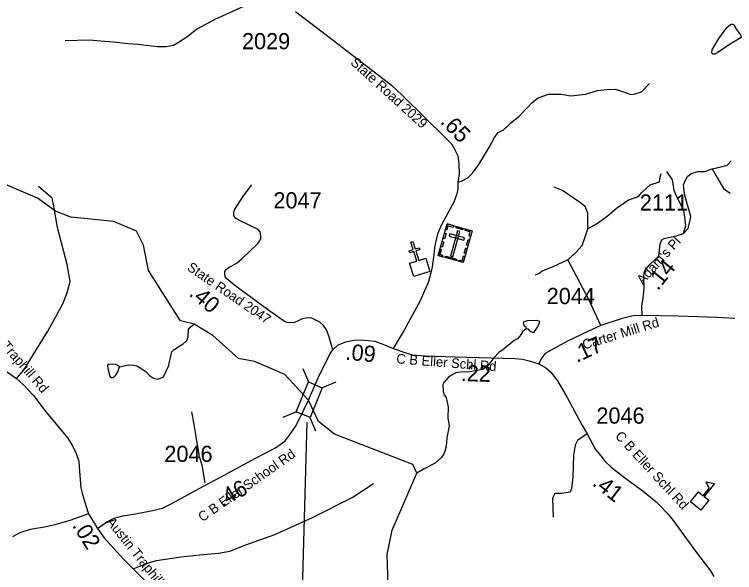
# Model space of a CAD drawing. Extents: x 1248224 to 1454986, y 825081 to 985870.
# Drawn here: x 1437975 to 1443533, y 924330 to 928641 of the extents above; entities that cross this region are included whole.
import ezdxf

# ---------------------------------------------------------------- set-up
doc = ezdxf.new("R2010")
doc.units = 0
for name, color, linetype in [('Exist Cultural Cemetery CELL', 7, 'Continuous'), ('Exist Cultural Church CELL', 7, 'Continuous'), ('Exist Cultural Educational Facility High CELL', 7, 'Continuous'), ('Exist Hydrographic Creek Single Shore', 7, 'Continuous'), ('Exist Hydrographic Misc Water Feature', 7, 'Continuous'), ('Exist Road Non-System Type 51', 7, 'Continuous'), ('Exist Road Secondary Mileage Hundredths English Label', 7, 'Continuous'), ('Exist Road Secondary Structure Standard Bridge CELL', 7, 'Continuous'), ('Exist Road Secondary Structure Standard Bridge Number Label', 7, 'Continuous'), ('Exist Road Secondary Type 41 Attributed', 7, 'Continuous'), ('Exist Road Secondary Type 51 Attributed', 7, 'Continuous'), ('Exist Road Secondary Type 51 Label', 7, 'Continuous'), ('Exist Road Secondary Type 51 Number Label', 7, 'Continuous')]:
    doc.layers.add(name, color=color, linetype=linetype)

msp = doc.modelspace()

# ---------------------------------------------------------------- linework, layer by layer
at = {"layer": 'Exist Cultural Cemetery CELL'}
for points in [[(1441315.9, 927023), (1441507.5, 926968.8), (1441438.2, 926723.8), (1441246.6, 926778)], [(1441304.1, 926981.3), (1441315, 926978.2), (1441323.8, 927009.2), (1441362.8, 926998.2), (1441365.8, 927008.9), (1441315.9, 927023)], [(1441387.1, 927002.8), (1441437, 926988.7), (1441433.9, 926977.7), (1441384, 926991.9)], [(1441495.7, 926927.1), (1441484.8, 926930.2), (1441493.6, 926961.1), (1441454.5, 926972.2), (1441457.6, 926982.9), (1441507.5, 926968.7)], [(1441283.9, 926910), (1441295.7, 926951.6), (1441306.6, 926948.5), (1441294.8, 926906.9)], [(1441336.6, 926946.4), (1441331.5, 926928.4), (1441444.8, 926896.4), (1441449.9, 926914.4)], [(1441412.8, 926965.1), (1441394.8, 926970.2), (1441339.7, 926775.1), (1441357.6, 926770)], [(1441265.6, 926845.3), (1441277.4, 926887), (1441288.3, 926883.9), (1441276.5, 926842.2)], [(1441464.8, 926859.9), (1441476.6, 926901.5), (1441487.6, 926898.4), (1441475.8, 926856.8)], [(1441278.4, 926769), (1441281.5, 926780.1), (1441260.4, 926786.1), (1441271.4, 926825), (1441260.7, 926828), (1441246.5, 926778)], [(1441446.9, 926796.4), (1441458.7, 926838.1), (1441469.6, 926835), (1441457.8, 926793.3)], [(1441305, 926773.4), (1441386.6, 926750.3), (1441383.5, 926739.3), (1441301.9, 926762.4)], [(1441406.3, 926732.8), (1441409.4, 926743.9), (1441430.6, 926737.9), (1441441.6, 926776.8), (1441452.3, 926773.7), (1441438.2, 926723.8)]]:
    msp.add_lwpolyline(points, close=True, dxfattribs=at)
at = {"layer": 'Exist Cultural Church CELL'}
msp.add_lwpolyline([(1441025.6, 926719.7), (1441080, 926736.6), (1441057.6, 926809.3), (1441027.1, 926799.9), (1441022.4, 926815.2), (1441053, 926824.6), (1441035.3, 926882.1), (1441050.6, 926886.8), (1441068.3, 926829.3), (1441098.9, 926838.7), (1441103.5, 926823.4), (1441073, 926814), (1441095.3, 926741.3), (1441150.5, 926758.1), (1441181.7, 926656.3), (1441056.9, 926618)], close=True, dxfattribs=at)
at = {"layer": 'Exist Cultural Educational Facility High CELL'}
msp.add_lwpolyline([(1443193.6, 924875.8), (1443254.2, 924952.7), (1443290.4, 924924.2), (1443336.8, 924983.3), (1443314.8, 925031.4), (1443377.4, 925019.3), (1443297.9, 924918.3), (1443334.1, 924889.8), (1443273.5, 924812.9)], close=True, dxfattribs=at)
at = {"layer": 'Exist Hydrographic Creek Single Shore'}
for points in [[(1439361.4, 926248.5), (1439257.9, 926274.7), (1439010.6, 926663.4), (1438972.6, 926857.8), (1438916.6, 926967.2), (1438742.6, 927042.9), (1438409.6, 927075.9), (1438293.5, 927121), (1438153.6, 927222.2), (1437889.6, 927335.9), (1437759.6, 927423.4)], [(1440245.2, 925660.6), (1440061.6, 925860.8), (1439827, 925961.5), (1439705.6, 925982.8), (1439507.7, 926160.8), (1439361.4, 926248.5)], [(1441159.8, 923697.2), (1441099.7, 923823.7), (1441094.7, 924054), (1441061.6, 924103.9), (1440886.6, 924123.9), (1440862.6, 924160.4), (1440851.6, 924469.2), (1440889.6, 924659), (1441081.6, 925098.3), (1441049.7, 925164.5), (1440444.6, 925399.9), (1440323.1, 925496.6), (1440245.2, 925660.6)]]:
    msp.add_lwpolyline(points, dxfattribs=at)
at = {"layer": 'Exist Hydrographic Misc Water Feature'}
for points in [[(1443577, 928487.1), (1443585.1, 928471.2), (1443583, 928463.2), (1443477.9, 928399.1), (1443405, 928346.4), (1443380.8, 928334.9), (1443364.8, 928333.1), (1443358.9, 928339.3), (1443357, 928347.3), (1443361.3, 928367.3), (1443377.9, 928398.9), (1443410.8, 928454.4), (1443474.4, 928541.2), (1443500.8, 928562.8), (1443508.9, 928566.7), (1443518.8, 928566.5), (1443528.7, 928560.3), (1443546.2, 928528), (1443577, 928487.1)], [(1441928.1, 926214.1), (1441938.1, 926212), (1441953.7, 926195.7), (1441971.7, 926187.3), (1441987.7, 926187), (1442012.3, 926226.6), (1442024.7, 926250.4), (1442029, 926266.3), (1442025.1, 926272.4), (1442005.2, 926276.8), (1441933.1, 926274.1), (1441909, 926266.5), (1441900.9, 926260.7), (1441910.5, 926236.5), (1441920.4, 926230.3), (1441928.1, 926214.1)], [(1438785.3, 925918.6), (1438859.4, 925933.7), (1438897.3, 925931), (1438919.3, 925926.6), (1438951, 925910), (1438991.2, 925879.7), (1439018.5, 925853.4), (1439049.9, 925831.7), (1439078.9, 925824.5), (1439097.6, 925829.5), (1439125.8, 925842.9), (1439167.3, 925930.1), (1439166.1, 925935.1), (1439189.1, 926035.8), (1439205.4, 926051.5), (1439237.8, 926074.9), (1439278.2, 926096.2), (1439306.6, 926123.7), (1439315, 926147.6), (1439318.1, 926207.5), (1439332.5, 926225.3), (1439361.4, 926248.5)], [(1441928.1, 926214.1), (1441895.7, 926188.7), (1441875.1, 926157.1), (1441856.8, 926135.4), (1441832.6, 926121.8), (1441741.2, 926047.4), (1441717, 926031.8), (1441676.2, 925988.6), (1441632.6, 925932.7), (1441590.6, 925898.1), (1441490.3, 925879.9), (1441418.4, 925879.3), (1441382.2, 925871.9), (1441358, 925860.3), (1441325.7, 925838.9), (1441289, 925799.5), (1441282.7, 925783.6), (1441283.7, 925727.6), (1441291.3, 925703.4), (1441306.9, 925681.2), (1441321.7, 925610.8), (1441319.8, 925523.9), (1441331.1, 925462.6), (1441311.5, 925370.8), (1441308.4, 925306.9), (1441297.7, 925267.1), (1441287.3, 925243.3), (1441270.9, 925219.5), (1441222.1, 925174.4), (1441138.6, 925131.6), (1441081.6, 925098.3)], [(1438785.3, 925918.6), (1438769.4, 925931.3), (1438755.4, 925937.6), (1438739.5, 925939.9), (1438707.5, 925938.5), (1438699.5, 925936.6), (1438693.3, 925930.7), (1438695, 925906.6), (1438710.1, 925858.3), (1438709.9, 925850.3), (1438719.7, 925836.2), (1438739.8, 925837.8), (1438756, 925851.6), (1438774.5, 925881.2), (1438785.3, 925918.6)]]:
    msp.add_lwpolyline(points, dxfattribs=at)
at = {"layer": 'Exist Road Non-System Type 51'}
for points in [[(1439876.8, 928750.2), (1439744.1, 928701.5), (1439523.1, 928601.6), (1439384.1, 928526.7), (1439312.8, 928469.6), (1439234.4, 928419.7), (1439202.3, 928401.9), (1439145.3, 928391.2), (1439077.6, 928391.2), (1438927.9, 928409), (1438853, 928412.6), (1438738.9, 928426.8), (1438639.1, 928434), (1438553.6, 928441.1), (1438368.2, 928437.5)], [(1441398.4, 927344.5), (1441431.8, 927354.5), (1441474.6, 927379.5), (1441510.2, 927415.2), (1441560.1, 927482.9), (1441642.1, 927618.5), (1441681.3, 927689.8), (1441709.8, 927729.1), (1441749, 927750.5), (1441784.7, 927782.6), (1441806, 927804), (1441866.6, 927850.3), (1441937.9, 927925.2), (1441970, 927960.9), (1442016.3, 927996.6), (1442044.9, 928007.3), (1442098.3, 928025.1), (1442194.6, 928025.1), (1442269.4, 928010.9), (1442383.5, 928025.1), (1442476.2, 928053.7), (1442547.5, 928060.8), (1442615.2, 928064.4), (1442675.8, 928043), (1442732.8, 928021.6), (1442764.9, 928028.7), (1442814.8, 928043), (1442875.4, 928107.2)], [(1443081.3, 926930.4), (1443138.6, 926949.4), (1443174.2, 926988.7), (1443188.5, 927042.2), (1443195.6, 927081.4), (1443170.7, 927170.6), (1443145.7, 927256.2), (1443138.6, 927324), (1443152.8, 927356.1), (1443170.7, 927388.2), (1443199.2, 927413.1), (1443249.1, 927427.4), (1443302.6, 927427.4), (1443359.6, 927448.8), (1443427.3, 927463.1), (1443477.2, 927477.3), (1443505.7, 927509.5)], [(1443138.6, 926949.4), (1443156.4, 927010.1), (1443149.3, 927074.3), (1443142.2, 927127.8), (1443081.6, 927241.9), (1443067.3, 927281.2), (1443053, 927363.2), (1443010.3, 927427.4)], [(1443359.6, 927448.8), (1443402.4, 927377.5), (1443448.7, 927295.4), (1443498.6, 927259.8)], [(1442400.7, 926985.1), (1442468.5, 927024.3), (1442546.9, 927081.4), (1442621.7, 927145.6), (1442714.4, 927209.8), (1442767.9, 927227.7), (1442792.8, 927234.8), (1442817.8, 927266.9), (1442881.9, 927324), (1442953.2, 927348.9), (1442956.8, 927373.9), (1442967.5, 927413.1)], [(1437990.8, 925829.8), (1438044.7, 925890.7), (1438234.4, 926194.4), (1438348.2, 926406.3), (1438382.9, 926491.7), (1438405.1, 926577.1), (1438382.9, 926710), (1438307.1, 926994.7), (1438278.6, 927159.2), (1438266, 927222.5), (1438218.6, 927263.6), (1438161.6, 927311.1)], [(1442400.7, 926985.1), (1442400.7, 927106.4), (1442379.4, 927156.3), (1442329.5, 927195.6), (1442204.7, 927281.2), (1442140.5, 927306.1)], [(1442247.5, 926746.1), (1442308.1, 926803.2), (1442358, 926856.7), (1442368.7, 926892.4), (1442400.7, 926985.1)], [(1442247.5, 926746.1), (1442129.8, 926692.6), (1442047.9, 926656.9), (1442030, 926642.7), (1441994.4, 926628.4)], [(1442500.6, 926239.6), (1442407.9, 926439.3), (1442247.5, 926746.1)], [(1439447.7, 925023.3), (1439424.5, 925159.8), (1439403.7, 925224.1), (1439378.8, 925380.6), (1439362.5, 925475.1), (1439344.3, 925571.5)], [(1442396.5, 925400.7), (1442321.7, 925350.7), (1442303.9, 925315.1), (1442289.6, 925236.6), (1442286, 925068.9), (1442275.3, 924976.2), (1442264.7, 924951.2), (1442200.5, 924940.5), (1442147, 924940.5), (1442129.2, 924904.8), (1442132.8, 924758.6)], [(1438890.8, 924359), (1438943.1, 924379.7), (1439024.5, 924411.4), (1439072.7, 924423.8), (1439192.6, 924441.7), (1439258.8, 924452.8), (1439406.3, 924466.6), (1439551, 924480.4), (1439636.5, 924495.5), (1439761.9, 924543.8), (1439983.8, 924623.8), (1440276, 924756.9), (1440582, 924910), (1440747.5, 925017.6)]]:
    msp.add_lwpolyline(points, dxfattribs=at)
at = {"layer": 'Exist Road Secondary Structure Standard Bridge CELL'}
for p, q in [((1440200, 925906.6), (1440243.7, 925802.2)), ((1440455.3, 925802), (1440350.9, 925758.3)), ((1440151.6, 925572), (1440047.2, 925528.3)), ((1440256.3, 925529.1), (1440300, 925424.7))]:
    msp.add_line(p, q, dxfattribs=at)
msp.add_lwpolyline([(1440350.9, 925758.3), (1440256.8, 925528.9), (1440149.7, 925572.8), (1440243.7, 925802.2)], close=True, dxfattribs=at)
at = {"layer": 'Exist Road Secondary Structure Standard Bridge Number Label'}
msp.add_line((1440232.7, 925489.7), (1440188.5, 923964.2), dxfattribs=at)
at = {"layer": 'Exist Road Secondary Type 41 Attributed'}
msp.add_lwpolyline([(1440433.6, 926049.8), (1440401.6, 926158.2), (1440383.2, 926203.8), (1440359.9, 926237.8), (1440331.7, 926264), (1440296.8, 926282.5), (1440270.6, 926294.1), (1440234.8, 926298), (1440195, 926289.3), (1440164.9, 926273.7), (1440135.8, 926262.1), (1440101.9, 926260.1), (1440080.5, 926261.1), (1440060.2, 926269.8), (1439929.2, 926361.1), (1439675.7, 926546.8), (1439615.5, 926598.3), (1439602.9, 926615.7), (1439598.1, 926637.1), (1439600, 926656.5), (1439609.7, 926670.1), (1439631, 926686.6), (1439693.1, 926722.5), (1439731.8, 926754.9), (1439851.1, 926868.4), (1439869.5, 926891.7), (1439877.3, 926911.2), (1439876.3, 926933.5), (1439872.4, 926962.6), (1439856.9, 926979.7), (1439707.5, 927051.5), (1439677.4, 927071.2), (1439667.7, 927087.7), (1439668.7, 927108.1), (1439674.5, 927131.4), (1439742.4, 927239.1), (1439807.4, 927325.5)], dxfattribs=at)
at = {"layer": 'Exist Road Secondary Type 51 Attributed'}
for points in [[(1440144.4, 928663.5), (1440403.9, 928465), (1440704.3, 928234.5), (1440884.7, 928094.7), (1440967.1, 928017), (1441150.1, 927836.8), (1441289.7, 927701), (1441347.9, 927640.8), (1441371.2, 927600), (1441396.4, 927549.5), (1441404.2, 927489.4), (1441408.1, 927408.6), (1441398.4, 927344.5), (1441396.5, 927290.2), (1441386.8, 927247.5), (1441365.4, 927191.2), (1441324.7, 927117.4), (1441266.5, 927004.8), (1441241.3, 926942.7), (1441225.9, 926879.6), (1441218.2, 926838.9), (1441212.4, 926786.4), (1441198.8, 926691.3), (1441189.1, 926644.7), (1441167.8, 926569), (1441140.6, 926506.9), (1441105.7, 926429.2), (1441061.1, 926343.8), (1440983.5, 926202.1), (1440898.2, 926060.2)], [(1442819.5, 926315.3), (1442816.8, 926387.8), (1442827.3, 926451.8), (1442836.2, 926527.8), (1442833.2, 926608.2), (1442836.2, 926649.9), (1442846.6, 926669.3), (1442876.4, 926706.5), (1442928.4, 926755.7), (1442947.8, 926776.5), (1442953.7, 926822.7), (1442958.1, 926869.5), (1442973, 926899.3), (1442989.4, 926909.7), (1443034, 926921.7), (1443081.3, 926930.4)], [(1436434.2, 926535.3), (1436545.7, 926487.1), (1436745.8, 926420.3), (1436930.5, 926358.4), (1437298, 926234.7), (1437405.2, 926183.4), (1437488.6, 926139.3), (1437612.4, 926065.4), (1437802.6, 925950.2), (1437928.8, 925872.7), (1437990.8, 925829.8), (1438042.8, 925782.6), (1438121.4, 925697.9), (1438210.7, 925582.3), (1438384.3, 925371.9), (1438423.6, 925309.9), (1438452.2, 925250.3), (1438471.2, 925189.5), (1438477, 925112.5), (1438486.6, 924984.9), (1438497.2, 924943.8), (1438527, 924848.4), (1438547.2, 924784)], [(1442819.5, 926315.3), (1442750.8, 926312.5), (1442658.9, 926290.8), (1442500.6, 926239.6), (1442400.6, 926191.3), (1442242.8, 926117.8), (1442112, 926046.4), (1442072, 926021.5), (1442043.9, 925986.9), (1442021.7, 925943.6)], [(1443534.3, 926293.3), (1443395.9, 926300.8), (1443101.2, 926309.7), (1442819.5, 926315.3)], [(1440433.6, 926049.8), (1440474.3, 926088.3), (1440532.5, 926112.6), (1440593.6, 926126.2), (1440644.1, 926128.1), (1440708.1, 926122.3), (1440756.6, 926116.5), (1440817.7, 926095.1), (1440898.2, 926060.2)], [(1440245.2, 925660.6), (1440319.3, 925833.9), (1440412.3, 926021.6), (1440433.6, 926049.8)], [(1440898.2, 926060.2), (1440996.6, 926026.9), (1441046.3, 926012.9), (1441142.5, 926004.2), (1441377.1, 925996.7), (1441836.8, 925982.6), (1441895.2, 925977.2), (1441948.2, 925965.3), (1442021.7, 925943.6)], [(1442021.7, 925943.6), (1442074, 925914.1), (1442114, 925877.3), (1442167, 925811.3), (1442241.5, 925683.7), (1442355, 925470.6), (1442396.5, 925400.7), (1442458.6, 925280.7), (1442499.7, 925233.1), (1442535.3, 925188.8), (1442577.5, 925146.6), (1442672.3, 925073.4), (1442828, 924958.7), (1442928.1, 924877), (1442962.7, 924842.4), (1443009.2, 924792.6), (1443051.3, 924741.8), (1443100, 924674.7), (1443230.5, 924494.8), (1443346.2, 924344.5), (1443373.2, 924301.2)], [(1438616.1, 924671.8), (1438689.4, 924723.2), (1438744.7, 924749.4), (1438812.5, 924767.9), (1438910.5, 924784.4), (1439040.5, 924808.6), (1439118.1, 924829), (1439190.8, 924864), (1439400, 924979.1), (1439565.8, 925066.5), (1439836.9, 925214.6), (1439991.1, 925293.2), (1440061.6, 925344.2), (1440090.7, 925382), (1440145, 925457.8), (1440178, 925522.8), (1440245.2, 925660.6)], [(1438547.2, 924784), (1438402.2, 924731.4), (1438287.8, 924698.4), (1438208.2, 924680.9), (1438097.7, 924663.4), (1438018.1, 924638.2), (1437959.9, 924607.1)], [(1438547.2, 924784), (1438593.8, 924708.7), (1438616.1, 924671.8)], [(1438616.1, 924671.8), (1438666.9, 924598.8), (1438818.3, 924434.3), (1438890.8, 924359), (1438945.8, 924304.5), (1439053.6, 924196.1), (1439085, 924147.4), (1439105.5, 924103.1), (1439117.4, 924052.2), (1439119.6, 923972.2), (1439119.6, 923843.4), (1439119.6, 923709.8), (1439118.4, 923618.9), (1439117.3, 923453.9), (1439122.7, 923403.1), (1439142.2, 923350.1), (1439180, 923289.5), (1439317.2, 923143), (1439379.9, 923043.4), (1439421, 922968.8), (1439560, 922717.6), (1439575.4, 922680.7)]]:
    msp.add_lwpolyline(points, dxfattribs=at)

# ---------------------------------------------------------------- texts
at = {"layer": 'Exist Road Secondary Mileage Hundredths English Label'}
for s, rotation, p in [('.65', 314.0386, (1441256.5, 927806.1)), ('.14', 51.3641, (1442940.6, 926502.6)), ('.40', 319.4526, (1439315.9, 926474.8)), ('.17', 24.9909, (1442315.1, 925948.6)), ('.09', 354.8013, (1440526.4, 925974.6)), ('.22', 358.2483, (1441418.4, 925809.5)), ('.46', 28.6528, (1439582.7, 924833.1)), ('.41', 322.3216, (1442428.4, 925008.4)), ('.02', 301.7217, (1438418.1, 924693.5))]:
    msp.add_text(s, height=125, rotation=rotation, dxfattribs=at).set_placement(p)
at = {"layer": 'Exist Road Secondary Type 51 Label'}
for s, rotation, p in [('State Road 2029', 317.7225, (1440563.4, 928261.3)), ("Adam's Pl", 48.0053, (1442824.8, 926549.3)), ('State Road 2047', 325.4778, (1439301.8, 926671.5)), ('Austin Traphill Rd', 310.9383, (1437670.4, 926308.3)), ('Carter Mill Rd', 17.1682, (1442371.6, 926051.5)), ('C B Eller Schl Rd', 355.4226, (1440920.4, 925946.5)), ('C B Eller Schl Rd', 312.5906, (1442606.7, 925380.8)), ('C B Eller School Rd', 35.1557, (1439426.5, 924718.3)), ('Austin Traphill Rd', 308.6793, (1438681.1, 924719.6))]:
    msp.add_text(s, height=75, rotation=rotation, dxfattribs=at).set_placement(p)
at = {"layer": 'Exist Road Secondary Type 51 Number Label'}
for s, p in [('2029', (1439731.7, 928372)), ('2047', (1439974.1, 927142.8)), ('2111', (1442801.8, 927126)), ('2044', (1442083.3, 926403.7)), ('2046', (1442466.5, 925480.3)), ('2046', (1439132.6, 925184.8))]:
    msp.add_text(s, height=125, dxfattribs=at).set_placement(p)

doc.saveas('drawing.dxf')
